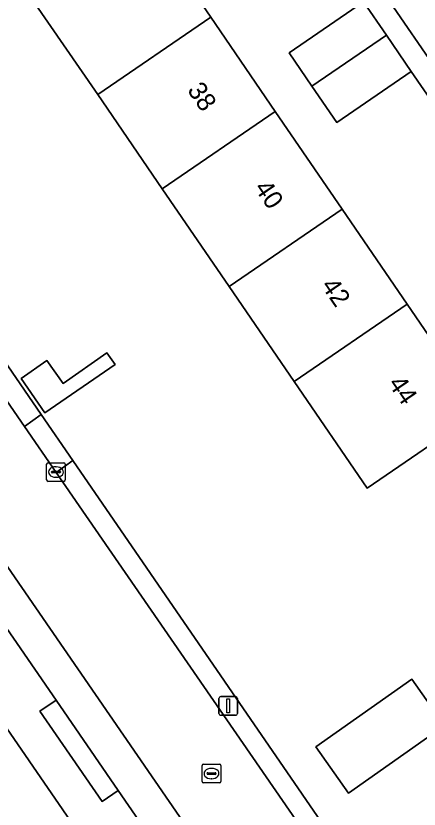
# Model space of a CAD drawing. Extents: x 157445 to 158888, y 383061 to 384688.
# Drawn here: x 158428.02 to 158449.67, y 383607.2 to 383649.76 of the extents above; entities that cross this region are included whole.
import ezdxf

# ---------------------------------------------------------------- set-up
doc = ezdxf.new("R2010")
doc.units = 0
for name, color, linetype in [('IMGEO_Erf', 7, 'Continuous'), ('IMGEO_Kolk', 7, 'Continuous'), ('IMGEO_Lichtmast', 7, 'Continuous'), ('IMGEO_Pand', 7, 'Continuous'), ('IMGEO_Pand_nummerreeks', 7, 'Continuous'), ('IMGEO_Parkeervlak_open', 7, 'Continuous'), ('IMGEO_Rijbaan_lokaal_open', 7, 'Continuous'), ('IMGEO_Rioolput', 7, 'Continuous'), ('IMGEO_Voetpad_open', 7, 'Continuous')]:
    doc.layers.add(name, color=color, linetype=linetype)

msp = doc.modelspace()

# ---------------------------------------------------------------- linework, layer by layer
at = {"layer": 'IMGEO_Erf'}
for points in [[(158431.447, 383659.961), (158434.972, 383654.814), (158438.48, 383649.69), (158441.943, 383644.634), (158445.532, 383639.392), (158449.026, 383634.29), (158452.94, 383628.575), (158446.874, 383624.42), (158442.96, 383630.135), (158439.466, 383635.237), (158435.876, 383640.479), (158432.414, 383645.536), (158428.905, 383650.66), (158425.381, 383655.806), (158421.798, 383661.038), (158419.388, 383659.387), (158415.919, 383664.452), (158418.329, 383666.103), (158414.73, 383671.358), (158410.935, 383676.9), (158417.002, 383681.055), (158420.797, 383675.513), (158424.396, 383670.258), (158427.864, 383665.193)], [(158433.355, 383631.051), (158429.577, 383628.464), (158428.314, 383630.305), (158429.686, 383631.269), (158430.559, 383630.027), (158432.913, 383631.681)], [(158449.277, 383614.17), (158451.026, 383611.679), (158445.871, 383608.056), (158444.121, 383610.546)]]:
    msp.add_lwpolyline(points, close=True, dxfattribs=at)
for points in [[(158413.201, 383651.913), (158415.472, 383648.61), (158418.358, 383644.413), (158420.662, 383641.061), (158422.403, 383638.528), (158424.441, 383639.983), (158426.316, 383637.356), (158424.232, 383635.869), (158429.385, 383628.375), (158431.079, 383625.911), (158451.528, 383596.17)], [(158450.591, 383644.81), (158449.242, 383646.772), (158445.25, 383644.035), (158443.914, 383645.984), (158442.687, 383647.772), (158446.679, 383650.509)], [(158446.604, 383583.785), (158425.1, 383615.042)]]:
    msp.add_lwpolyline(points, dxfattribs=at)
at = {"layer": 'IMGEO_Kolk'}
for p, q in [((158429.674, 383624.858), (158429.674, 383625.71)), ((158429.749, 383625.784), (158430.601, 383625.784)), ((158430.162, 383625.564), (158430.187, 383625.564)), ((158430.675, 383625.71), (158430.675, 383624.858)), ((158429.933, 383625.278), (158429.933, 383625.29)), ((158430.371, 383625.241), (158429.973, 383625.241)), ((158429.976, 383625.327), (158430.374, 383625.327)), ((158430.417, 383625.29), (158430.417, 383625.278)), ((158430.601, 383624.784), (158429.749, 383624.784)), ((158430.185, 383625.004), (158430.16, 383625.004))]:
    msp.add_line(p, q, dxfattribs=at)
for points in [[(158429.674, 383624.858), (158429.674, 383625.71)], [(158429.749, 383625.784), (158430.601, 383625.784)], [(158430.675, 383625.71), (158430.675, 383624.858)], [(158430.601, 383624.784), (158429.749, 383624.784)]]:
    msp.add_lwpolyline(points, dxfattribs=at)
for centre, radius, start, end in [((158429.751, 383625.708), 0.0765, 91.552, 178.448), ((158429.751, 383625.708), 0.0765, 91.552, 178.448), ((158430.599, 383625.708), 0.0765, 1.552, 88.448), ((158430.599, 383625.708), 0.0765, 1.552, 88.448), ((158429.973, 383625.287), 0.0403, 85.8775, 175.7526), ((158429.97, 383625.277), 0.0366, 178.938, 274.7102), ((158430.374, 383625.284), 0.043, 264.8664, 352.4533), ((158430.378, 383625.289), 0.0386, 1.7309, 96.639), ((158429.751, 383624.86), 0.0765, 181.552, 268.448), ((158429.751, 383624.86), 0.0765, 181.552, 268.448), ((158430.599, 383624.86), 0.0765, 271.552, 358.448), ((158430.599, 383624.86), 0.0765, 271.552, 358.448)]:
    msp.add_arc(centre, radius, start, end, dxfattribs=at)
for centre, major_axis, ratio, start_param, end_param in [((158430.161, 383625.284), (-0.387, 0.002), 0.722429, 4.712389, 7.853982), ((158430.186, 383625.284), (-0.39, 0.002), 0.717154, 1.570796, 4.712389)]:
    msp.add_ellipse(centre, major_axis=major_axis, ratio=ratio, start_param=start_param, end_param=end_param, dxfattribs=at)
at = {"layer": 'IMGEO_Lichtmast'}
for p, q in [((158439.02, 383613.234), (158439.81, 383613.234)), ((158439.81, 383613.234), (158439.02, 383613.234)), ((158438.92, 383612.334), (158438.92, 383613.134)), ((158438.92, 383613.134), (158438.92, 383612.334)), ((158439.91, 383613.134), (158439.91, 383612.334)), ((158439.91, 383612.334), (158439.91, 383613.134)), ((158439.81, 383612.234), (158439.02, 383612.234)), ((158439.02, 383612.234), (158439.81, 383612.234))]:
    msp.add_line(p, q, dxfattribs=at)
msp.add_lwpolyline([(158439.34, 383613.109), (158439.49, 383613.109), (158439.49, 383612.359), (158439.34, 383612.359), (158439.34, 383613.109)], dxfattribs=at)
for centre, start, end in [((158439.02, 383613.134), 90, 180), ((158439.02, 383613.134), 90, 180), ((158439.81, 383613.134), 0, 90), ((158439.81, 383613.134), 360, 90), ((158439.02, 383612.334), 180, 270), ((158439.02, 383612.334), 180, 270), ((158439.81, 383612.334), 270, 0), ((158439.81, 383612.334), 270, 0)]:
    msp.add_arc(centre, 0.1, start, end, dxfattribs=at)
at = {"layer": 'IMGEO_Pand'}
for points in [[(158432.414, 383645.536), (158438.48, 383649.69), (158434.972, 383654.814), (158428.905, 383650.66)], [(158443.914, 383645.984), (158447.907, 383648.718), (158446.679, 383650.509), (158442.687, 383647.772)], [(158432.414, 383645.536), (158435.876, 383640.479), (158441.943, 383644.634), (158438.48, 383649.69)], [(158443.914, 383645.984), (158445.25, 383644.035), (158449.242, 383646.772), (158447.907, 383648.718)], [(158439.466, 383635.237), (158445.532, 383639.392), (158441.943, 383644.634), (158435.876, 383640.479)], [(158439.466, 383635.237), (158442.96, 383630.135), (158449.026, 383634.29), (158445.532, 383639.392)], [(158442.96, 383630.135), (158446.874, 383624.42), (158452.94, 383628.575), (158449.026, 383634.29)], [(158433.355, 383631.051), (158432.913, 383631.681), (158430.559, 383630.027), (158429.686, 383631.269), (158428.314, 383630.305), (158429.577, 383628.464)], [(158445.871, 383608.056), (158451.026, 383611.679), (158449.277, 383614.17), (158444.121, 383610.546)]]:
    msp.add_lwpolyline(points, close=True, dxfattribs=at)
at = {"layer": 'IMGEO_Parkeervlak_open'}
for points in [[(158440.961, 383600.776), (158414.772, 383638.784), (158396.544, 383665.307)], [(158396.546, 383661.927), (158413.196, 383637.7), (158430.181, 383613.05), (158433.52, 383608.203), (158439.386, 383599.69), (158447.244, 383588.192), (158448.803, 383585.908)]]:
    msp.add_lwpolyline(points, dxfattribs=at)
at = {"layer": 'IMGEO_Rijbaan_lokaal_open'}
msp.add_lwpolyline([(158396.049, 383666.028), (158396.544, 383665.307), (158414.772, 383638.784), (158440.961, 383600.776), (158448.901, 383589.304), (158452.346, 383584.337), (158452.491, 383584.112), (158454.081, 383581.774), (158458.174, 383584.6), (158456.434, 383587.131), (158455.092, 383589.049), (158454.709, 383589.606), (158450.508, 383595.811), (158445.686, 383602.8), (158443.566, 383605.873), (158430.185, 383625.266), (158428.487, 383627.727), (158419.744, 383640.399)], dxfattribs=at)
at = {"layer": 'IMGEO_Rioolput'}
for p, q in [((158438.021, 383608.683), (158438.021, 383609.535)), ((158438.096, 383609.609), (158438.948, 383609.609)), ((158438.509, 383609.389), (158438.534, 383609.389)), ((158439.022, 383609.535), (158439.022, 383608.683)), ((158438.28, 383609.103), (158438.28, 383609.115)), ((158438.718, 383609.066), (158438.32, 383609.066)), ((158438.323, 383609.152), (158438.721, 383609.152)), ((158438.764, 383609.115), (158438.764, 383609.103)), ((158438.948, 383608.609), (158438.096, 383608.609)), ((158438.532, 383608.829), (158438.507, 383608.829))]:
    msp.add_line(p, q, dxfattribs=at)
for points in [[(158438.021, 383608.683), (158438.021, 383609.535)], [(158438.096, 383609.609), (158438.948, 383609.609)], [(158439.022, 383609.535), (158439.022, 383608.683)], [(158438.948, 383608.609), (158438.096, 383608.609)]]:
    msp.add_lwpolyline(points, dxfattribs=at)
for centre, radius, start, end in [((158438.098, 383609.533), 0.0765, 91.552, 178.448), ((158438.098, 383609.533), 0.0765, 91.552, 178.448), ((158438.946, 383609.533), 0.0765, 1.552, 88.448), ((158438.946, 383609.533), 0.0765, 1.552, 88.448), ((158438.32, 383609.112), 0.0403, 85.8775, 175.7526), ((158438.317, 383609.102), 0.0366, 178.938, 274.7102), ((158438.721, 383609.109), 0.043, 264.8664, 352.4533), ((158438.725, 383609.114), 0.0386, 1.7309, 96.639), ((158438.098, 383608.685), 0.0765, 181.552, 268.448), ((158438.098, 383608.685), 0.0765, 181.552, 268.448), ((158438.946, 383608.685), 0.0765, 271.552, 358.448), ((158438.946, 383608.685), 0.0765, 271.552, 358.448)]:
    msp.add_arc(centre, radius, start, end, dxfattribs=at)
for centre, major_axis, ratio, start_param, end_param in [((158438.508, 383609.109), (-0.387, 0.002), 0.722429, 4.712389, 7.853982), ((158438.533, 383609.109), (-0.39, 0.002), 0.717154, 1.570796, 4.712389)]:
    msp.add_ellipse(centre, major_axis=major_axis, ratio=ratio, start_param=start_param, end_param=end_param, dxfattribs=at)
at = {"layer": 'IMGEO_Voetpad_open'}
for points in [[(158418.79, 383692.748), (158421.659, 383688.498), (158424.522, 383684.978), (158425.935, 383682.914), (158429.557, 383677.603), (158433.002, 383672.572), (158436.147, 383667.989), (158439.999, 383662.349), (158443.812, 383656.77), (158447.105, 383651.962), (158451.556, 383645.471), (158454.748, 383640.795), (158457.32, 383637.049), (158480.295, 383603.601), (158481.671, 383601.572), (158481.829, 383601.34), (158481.627, 383599.395), (158485.469, 383602.026)], [(158394.792, 383666.818), (158394.543, 383666.881), (158391.166, 383664.564), (158393.684, 383660.891), (158396.688, 383656.436), (158400.648, 383650.664), (158404.359, 383645.219), (158408.365, 383639.388), (158410.942, 383635.68), (158415.428, 383629.14), (158417.999, 383625.435), (158422.591, 383618.718), (158425.1, 383615.042), (158446.604, 383583.785), (158449.304, 383579.829), (158449.529, 383579.499), (158449.931, 383578.909), (158454.081, 383581.774), (158452.491, 383584.112), (158452.346, 383584.337)], [(158448.803, 383585.908), (158447.244, 383588.192), (158439.386, 383599.69), (158433.52, 383608.203), (158432.647, 383607.602), (158429.308, 383612.449), (158430.181, 383613.05), (158413.196, 383637.7)]]:
    msp.add_lwpolyline(points, dxfattribs=at)
for points in [[(158447.105, 383651.962), (158446.139, 383651.3), (158446.679, 383650.509), (158447.907, 383648.718), (158449.242, 383646.772), (158450.591, 383644.81), (158451.556, 383645.471)], [(158428.487, 383627.727), (158429.385, 383628.375), (158424.232, 383635.869), (158422.403, 383638.528), (158420.662, 383641.061), (158419.744, 383640.399)], [(158431.079, 383625.911), (158429.385, 383628.375), (158428.487, 383627.727), (158430.185, 383625.266)], [(158431.079, 383625.911), (158430.185, 383625.266), (158443.566, 383605.873), (158445.686, 383602.8), (158450.508, 383595.811), (158451.528, 383596.17)], [(158430.181, 383613.05), (158429.308, 383612.449), (158432.647, 383607.602), (158433.52, 383608.203)]]:
    msp.add_lwpolyline(points, close=True, dxfattribs=at)

# ---------------------------------------------------------------- texts
at = {"layer": 'IMGEO_Pand_nummerreeks'}
for s, p in [('38', (158437.19, 383645.769)), ('40', (158440.784, 383640.521)), ('42', (158444.374, 383635.278)), ('44', (158447.969, 383630.027))]:
    msp.add_text(s, height=1, rotation=304.4031, dxfattribs=at).set_placement(p)

doc.saveas('drawing.dxf')
